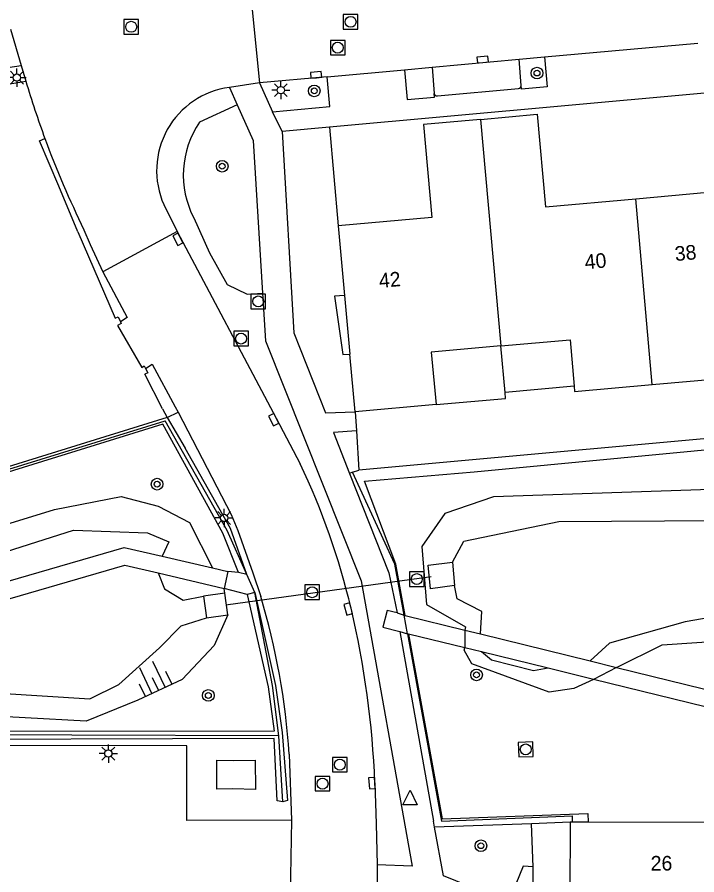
# Model space of a CAD drawing. Extents: x 125000 to 129004, y 397500 to 399008.
# Drawn here: x 126986.7 to 127033.3, y 398295.3 to 398354.1 of the extents above; entities that cross this region are included whole.
import ezdxf

# ---------------------------------------------------------------- set-up
doc = ezdxf.new("R2010")
doc.units = 0
for name, color, linetype in [('gg-afsc-faunaraster', 7, 'Continuous'), ('gg-afsc-hekwerk', 7, 'Continuous'), ('gg-afsc-lijn faunaraster', 7, 'Continuous'), ('gg-afsc-muur', 7, 'Continuous'), ('gg-anno-huisnummerreeks BGT', 7, 'Continuous'), ('gg-bbg-hoofdgebouw', 7, 'Continuous'), ('gg-bbg-lage trafo', 7, 'Continuous'), ('gg-bbg-luifel en loopbrug', 7, 'Continuous'), ('gg-bbg-onder overbouw', 7, 'Continuous'), ('gg-bbg-pand overbouw', 7, 'Continuous'), ('gg-bbg-tussenscheiding', 7, 'Continuous'), ('gg-knt-BGT kruinlijn', 7, 'Continuous'), ('gg-knt-bovenkant onderkant talud', 7, 'Continuous'), ('gg-knt-onverhard', 7, 'Continuous'), ('gg-knt-verharding', 7, 'Continuous'), ('gg-knt-verharding nz', 7, 'Continuous'), ('gg-kwrk-duiker nz buis', 7, 'Continuous'), ('gg-kwrk-kunstwerk niveau 01', 7, 'Continuous'), ('gg-kwrk-uitstroombak niveau min 01', 7, 'Continuous'), ('gt-grn-groengrens', 7, 'Continuous'), ('gt-grn-vlakafsluiter', 7, 'Continuous'), ('gt-grn-weggrens', 7, 'Continuous'), ('gt-symb-boom', 7, 'Continuous'), ('gt-symb-kolk', 7, 'Continuous'), ('gt-symb-lichtmast', 7, 'Continuous'), ('gt-symb-rioolschacht', 7, 'Continuous'), ('gt-symb-talud symbool', 7, 'Continuous'), ('gt-symb-waterafsluiter', 7, 'Continuous')]:
    doc.layers.add(name, color=color, linetype=linetype)

# ---------------------------------------------------------------- blocks, each defined once
blk = doc.blocks.new('gt0-BOOM')
at = {"layer": 'gt-symb-boom'}
for radius in [0.4, 0.2]:
    blk.add_circle((0, 0), radius, dxfattribs=at)
blk = doc.blocks.new('gt0-WAFSL')
at = {"layer": 'gt-symb-waterafsluiter'}
for p, q in [((-0.5, -0.333), (0, 0.667)), ((0, 0.667), (0.5, -0.333)), ((0.5, -0.333), (-0.5, -0.333))]:
    blk.add_line(p, q, dxfattribs=at)
blk = doc.blocks.new('gt0-KOLK')
at = {"layer": 'gt-symb-kolk'}
blk.add_lwpolyline([(0, 0), (0.375, 0), (0.375, 0.4), (-0.375, 0.4), (-0.375, 0), (0, 0)], dxfattribs=at)
blk = doc.blocks.new('gt0-RS')
at = {"layer": 'gt-symb-rioolschacht'}
blk.add_lwpolyline([(-0.5, -0.5), (0.5, -0.5), (0.5, 0.5), (-0.5, 0.5)], close=True, dxfattribs=at)
blk.add_circle((0, 0), 0.375, dxfattribs=at)
blk = doc.blocks.new('gt0-LMAST')
at = {"layer": 'gt-symb-lichtmast'}
for p, q in [((-0.005, 0.246), (-0.005, 0.621)), ((-0.182, 0.173), (-0.447, 0.438)), ((0.172, 0.173), (0.437, 0.438)), ((-0.255, -0.004), (-0.63, -0.004)), ((-0.182, -0.181), (-0.447, -0.446)), ((-0.005, -0.254), (-0.005, -0.629)), ((0.437, -0.446), (0.172, -0.181)), ((0.245, -0.004), (0.62, -0.004))]:
    blk.add_line(p, q, dxfattribs=at)
blk.add_circle((-0.005, -0.004), 0.25, dxfattribs=at)
blk = doc.blocks.new('gt0-TALUD_1')
at = {"layer": 'gt-symb-talud symbool'}
for p, q in [((-1, -1), (-1, 0)), ((-0.5, -2), (-0.5, 0)), ((0, -1), (0, 0)), ((0.5, -2), (0.5, 0)), ((1, -1), (1, 0))]:
    blk.add_line(p, q, dxfattribs=at)

msp = doc.modelspace()

# ---------------------------------------------------------------- linework, layer by layer
at = {"layer": 'gg-afsc-faunaraster'}
for p, q in [((127009.709, 398322.912), (127010.137, 398323.049)), ((127003.014, 398314.668), (127002.467, 398315.91)), ((127004.947, 398300.331), (127004.659, 398304.863))]:
    msp.add_line(p, q, dxfattribs=at)
for points in [[(127141.458, 398335.024), (127104.391, 398331.612), (127010.137, 398323.049)], [(126980.188, 398321.797), (126981.133, 398321.579), (126996.877, 398326.442)], [(127002.467, 398315.91), (127001.113, 398318.918), (126996.877, 398326.442)], [(127013.248, 398313.125), (127012.616, 398316.627), (127009.709, 398322.912)], [(127004.659, 398304.863), (127004.22, 398308.307), (127003.014, 398314.668)], [(127013.479, 398311.846), (127015.795, 398299.019), (127021.959, 398299.259)], [(127004.659, 398304.863), (126976.29, 398304.951), (126907.591, 398304.919)], [(127021.959, 398299.259), (127024.751, 398299.368), (127024.751, 398298.934)]]:
    msp.add_lwpolyline(points, dxfattribs=at)
at = {"layer": 'gg-afsc-hekwerk'}
for p, q in [((126990.893, 398339.379), (126993.443, 398333.475)), ((126993.609, 398332.969), (126995.269, 398330.094)), ((126996.701, 398327.258), (126995.479, 398329.625)), ((126996.701, 398327.258), (126997.01, 398326.652))]:
    msp.add_line(p, q, dxfattribs=at)
msp.add_lwpolyline([(126997.01, 398326.652), (126981.173, 398321.746), (126980.907, 398322.343)], dxfattribs=at)
at = {"layer": 'gg-afsc-lijn faunaraster'}
msp.add_line((127013.479, 398311.846), (127013.248, 398313.125), dxfattribs=at)
at = {"layer": 'gg-afsc-muur'}
for points in [[(126993.443, 398333.475), (126993.648, 398333.567), (126993.817, 398333.211)], [(126993.817, 398333.211), (126993.873, 398333.107), (126993.609, 398332.969)], [(126995.269, 398330.094), (126995.444, 398330.207), (126995.533, 398330.021)], [(126995.533, 398330.021), (126995.695, 398329.734), (126995.479, 398329.625)]]:
    msp.add_lwpolyline(points, dxfattribs=at)
at = {"layer": 'gg-bbg-hoofdgebouw'}
for p, q in [((127008.738, 398339.802), (127009.17, 398335.031)), ((127009.892, 398327.058), (127009.534, 398331.012)), ((127030.231, 398328.919), (127035.544, 398329.397)), ((127015.445, 398327.551), (127009.892, 398327.058)), ((127024.608, 398298.934), (127024.605, 398293.448)), ((127024.751, 398298.934), (127024.608, 398298.934)), ((127025.847, 398298.934), (127024.751, 398298.934)), ((127034.908, 398298.931), (127025.847, 398298.934))]:
    msp.add_line(p, q, dxfattribs=at)
for points in [[(127029.107, 398341.646), (127035.275, 398342.209), (127034.696, 398348.552), (127038.585, 398348.907)], [(127018.472, 398347.085), (127022.363, 398347.437), (127022.938, 398341.083), (127029.107, 398341.646)], [(127018.472, 398347.085), (127014.581, 398346.733), (127015.142, 398340.373), (127008.738, 398339.802)], [(127019.876, 398331.57), (127015.097, 398331.143), (127015.445, 398327.551)], [(127019.876, 398331.57), (127024.611, 398331.993), (127024.887, 398328.805)], [(127024.887, 398328.805), (127024.918, 398328.441), (127030.231, 398328.919)]]:
    msp.add_lwpolyline(points, dxfattribs=at)
at = {"layer": 'gg-bbg-lage trafo'}
msp.add_lwpolyline([(127003.061, 398301.189), (127001.485, 398301.23), (127000.421, 398301.2), (127000.408, 398303.187), (127001.535, 398303.158), (127003.052, 398303.188), (127003.061, 398301.189)], dxfattribs=at)
at = {"layer": 'gg-bbg-luifel en loopbrug'}
for p, q in [((127020.159, 398328.385), (127019.876, 398331.57)), ((127024.887, 398328.805), (127020.159, 398328.385))]:
    msp.add_line(p, q, dxfattribs=at)
msp.add_lwpolyline([(127015.445, 398327.551), (127020.195, 398327.973), (127020.159, 398328.385)], dxfattribs=at)
at = {"layer": 'gg-bbg-onder overbouw'}
msp.add_line((127009.17, 398335.031), (127009.534, 398331.012), dxfattribs=at)
at = {"layer": 'gg-bbg-pand overbouw'}
msp.add_lwpolyline([(127009.17, 398335.031), (127008.467, 398334.978), (127009.055, 398330.984), (127009.534, 398331.012)], dxfattribs=at)
at = {"layer": 'gg-bbg-tussenscheiding'}
for p, q in [((127018.472, 398347.085), (127019.876, 398331.57)), ((127030.231, 398328.919), (127029.107, 398341.646))]:
    msp.add_line(p, q, dxfattribs=at)
at = {"layer": 'gg-knt-BGT kruinlijn'}
msp.add_line((127000.972, 398314.635), (127000.92, 398314.959), dxfattribs=at)
for points in [[(126955.74, 398339.847), (126956.338, 398336.71), (126957.386, 398323), (126958.753, 398316.918), (126960.505, 398315.036), (126962.886, 398313.766), (126966.352, 398313.342), (126969.013, 398314.128), (126989.298, 398320.359), (126993.862, 398321.244), (126996.391, 398320.58), (126998.533, 398319.478), (127000.125, 398316.362)], [(127144.252, 398333.261), (127134.022, 398330.816), (127122.18, 398326.834), (127112.984, 398325.317), (127103.3, 398326.576), (127093.639, 398327.793), (127075.461, 398326.327), (127056.156, 398323.773), (127037.603, 398321.85), (127019.361, 398321.233), (127016.042, 398320.08), (127014.46, 398317.824), (127014.788, 398313.845), (127017.455, 398312.324), (127017.4, 398312.103)], [(127001.177, 398313.152), (127000.224, 398311.051), (126998.05, 398308.727), (126995.014, 398307.296), (126991.471, 398305.866), (126983.088, 398306.326)], [(127027.793, 398309.543), (127030.924, 398311.091), (127041.429, 398311.802), (127048.768, 398311.804)], [(127026.227, 398308.717), (127024.865, 398308.106), (127023.184, 398307.858), (127017.894, 398309.788), (127017.363, 398310.718), (127017.403, 398310.883)]]:
    msp.add_lwpolyline(points, dxfattribs=at)
at = {"layer": 'gg-knt-bovenkant onderkant talud'}
for points in [[(126930.674, 398354.557), (126936.068, 398351.204), (126950.681, 398341.44), (126952.596, 398339.99), (126954.013, 398338.559), (126954.58, 398336.686), (126956.064, 398322.862), (126957.463, 398316.336), (126959.879, 398313.415), (126964.106, 398311.213), (126966.702, 398311.341), (126990.601, 398318.954), (126995.676, 398318.773), (126997.121, 398318.155), (126996.675, 398317.173)], [(127016.55, 398316.756), (127017.336, 398318.201), (127023.849, 398319.529), (127041.934, 398319.642), (127059.655, 398321.117), (127077.496, 398324.206), (127094.238, 398324.636), (127108.536, 398323.293), (127116.956, 398323.93), (127125.952, 398325.259), (127137.335, 398328.754), (127142.987, 398330.668), (127145.198, 398330.046)], [(126996.407, 398316.027), (126996.842, 398314.937), (126998.1, 398314.15), (126999.494, 398314.423)], [(127018.472, 398311.839), (127018.565, 398313.377), (127016.885, 398314.234), (127016.706, 398315.144)], [(127050.002, 398312.164), (127048.953, 398313.329), (127043.644, 398313.957), (127038.025, 398313.62), (127032.497, 398312.661), (127027.316, 398311.209), (127025.984, 398309.989)], [(126900.314, 398309.093), (126902.19, 398308.989), (126905.737, 398308.59), (126907.485, 398307.943), (126909.704, 398307.767), (126926.684, 398307.639), (126963.393, 398307.613), (126976.311, 398308.319), (126982.637, 398307.969), (126991.723, 398307.397), (126993.708, 398308.368), (126996.5, 398310.889), (126997.965, 398312.386), (126999.699, 398312.94)], [(127023.112, 398309.482), (127022.112, 398309.312), (127019.237, 398310.036), (127018.553, 398310.601)]]:
    msp.add_lwpolyline(points, dxfattribs=at)
at = {"layer": 'gg-knt-onverhard'}
for p, q in [((127001.892, 398316.055), (127001.166, 398316.113)), ((127002.467, 398315.91), (127001.892, 398316.055)), ((127002.494, 398314.543), (127000.92, 398314.959)), ((127003.014, 398314.668), (127002.494, 398314.543))]:
    msp.add_line(p, q, dxfattribs=at)
at = {"layer": 'gg-knt-verharding'}
for p, q in [((127002.79, 398355.039), (127003.338, 398349.577)), ((126986.292, 398353.258), (126987.012, 398350.769)), ((127022.863, 398351.361), (127033.354, 398352.305)), ((127021.136, 398351.206), (127022.863, 398351.361)), ((127021.271, 398349.398), (127021.136, 398351.206)), ((126987.012, 398350.769), (126987.337, 398349.7)), ((127007.981, 398350.003), (127013.263, 398350.489)), ((127013.263, 398350.489), (127015.157, 398350.663)), ((127015.157, 398350.663), (127015.306, 398348.864)), ((127007.981, 398350.003), (127003.338, 398349.577)), ((127003.338, 398349.577), (127001.278, 398349.277)), ((127001.278, 398349.277), (127001.813, 398348.077)), ((127003.338, 398349.577), (127004.235, 398347.596)), ((127015.525, 398348.697), (127021.085, 398349.205)), ((127008.127, 398346.549), (127004.881, 398346.26)), ((126996.787, 398341.245), (126997.688, 398339.395)), ((126997.688, 398339.395), (126992.614, 398336.651)), ((127012.777, 398313.274), (127013.248, 398313.125)), ((127013.248, 398313.125), (127013.314, 398313.109)), ((127013.314, 398313.109), (127017.4, 398312.103)), ((127012.946, 398312), (127013.479, 398311.846)), ((127012.946, 398312), (127015.255, 398299.018)), ((127013.546, 398311.83), (127013.479, 398311.846)), ((127017.403, 398310.883), (127013.546, 398311.83)), ((127005.364, 398303.611), (127005.53, 398299.086)), ((127005.53, 398299.086), (127005.405, 398292.211)), ((127015.334, 398298.591), (127015.255, 398299.018)), ((127011.389, 398296.011), (127011.394, 398294.316)), ((127022.087, 398290.957), (127022.09, 398295.888))]:
    msp.add_line(p, q, dxfattribs=at)
for points in [[(127139.386, 398358.065), (127139.351, 398358.463), (127008.127, 398346.549)], [(126939.265, 398354.065), (126951.254, 398345.388), (126987.012, 398350.769)], [(127022.863, 398351.361), (127023.046, 398349.318), (127021.295, 398349.149), (127021.271, 398349.398)], [(127013.263, 398350.489), (127013.451, 398348.442), (127015.328, 398348.615), (127015.306, 398348.864)], [(127004.235, 398347.596), (127008.167, 398347.977), (127007.981, 398350.003)], [(127001.813, 398348.077), (127002.895, 398345.649), (127003.551, 398335.188)], [(127004.881, 398346.26), (127005.686, 398332.464), (127007.849, 398326.982), (127009.892, 398327.058)], [(126991.316, 398339.527), (126991.744, 398338.513), (126992.614, 398336.651)], [(126997.688, 398339.395), (127004.485, 398326.616), (127006.133, 398323.491)], [(126992.614, 398336.651), (126994.273, 398333.516), (126993.817, 398333.211)], [(127003.551, 398335.188), (127003.756, 398331.926), (127010.31, 398315.477), (127013.799, 398295.927), (127011.389, 398296.011)], [(126995.533, 398330.021), (126995.99, 398330.324), (126997.568, 398327.401), (126997.756, 398327.039)], [(126997.756, 398327.039), (127001.392, 398320.026), (127001.865, 398318.925), (127002.889, 398316.014), (127003.421, 398314.392)], [(127009.973, 398325.74), (127008.402, 398325.646), (127009.514, 398322.835)], [(127009.514, 398322.835), (127012.205, 398316.029), (127012.777, 398313.274)], [(127012.777, 398313.274), (127012.081, 398313.447), (127011.793, 398312.299), (127012.946, 398312)], [(127027.793, 398309.543), (127034.96, 398307.778), (127048.768, 398311.804)], [(127049.422, 398310.773), (127034.975, 398306.57), (127026.227, 398308.717)], [(127005.53, 398299.086), (126998.36, 398299.053), (126998.372, 398304.164), (126969.718, 398304.229), (126927.369, 398304.228)], [(127011.239, 398301.632), (127011.341, 398298.824), (127011.389, 398296.011)], [(127022.09, 398295.888), (127021.409, 398295.929), (127020.39, 398293.465), (127015.945, 398295.262), (127015.334, 398298.591)]]:
    msp.add_lwpolyline(points, dxfattribs=at)
for centre, radius, start, end in [((127053.719, 398369.487), 69.268, 196.59846, 200.02659), ((127002.041, 398343.579), 5.749, 97.62809, 203.94944), ((127021.074, 398349.402), 0.197, 273.15794, 358.95829), ((127015.499, 398348.89), 0.195, 187.62866, 277.71617), ((127051.782, 398369.165), 67.339, 200.33348, 206.11246), ((126960.055, 398301.743), 50.952, 13.45562, 25.26682), ((126958.154, 398300.668), 47.302, 3.56693, 16.86594), ((126948.993, 398299.248), 62.292, 2.19324, 13.31958)]:
    msp.add_arc(centre, radius, start, end, dxfattribs=at)
at = {"layer": 'gg-knt-verharding nz'}
msp.add_line((127015.157, 398350.663), (127021.136, 398351.206), dxfattribs=at)
at = {"layer": 'gg-kwrk-duiker nz buis'}
msp.add_line((127001.024, 398313.833), (127015.103, 398315.761), dxfattribs=at)
at = {"layer": 'gg-kwrk-kunstwerk niveau 01'}
for p, q in [((126996.675, 398317.173), (127000.125, 398316.362)), ((127000.125, 398316.362), (127001.166, 398316.113)), ((126996.407, 398316.027), (127000.92, 398314.959)), ((127001.166, 398316.113), (127000.92, 398314.959)), ((127017.4, 398312.103), (127017.403, 398310.883)), ((127017.4, 398312.103), (127018.472, 398311.839)), ((127018.472, 398311.839), (127025.984, 398309.989)), ((127018.553, 398310.601), (127017.403, 398310.883)), ((127023.112, 398309.482), (127018.553, 398310.601)), ((127025.984, 398309.989), (127027.793, 398309.543)), ((127026.227, 398308.717), (127023.112, 398309.482)), ((127027.793, 398309.543), (127026.227, 398308.717))]:
    msp.add_line(p, q, dxfattribs=at)
for points in [[(126930.674, 398354.557), (126925.8, 398345.704), (126931.404, 398326.526), (126963.522, 398308.89), (126994.067, 398317.768), (126996.675, 398317.173)], [(126930.006, 398327.054), (126930.416, 398325.739), (126963.393, 398307.613), (126994.108, 398316.551), (126996.407, 398316.027)]]:
    msp.add_lwpolyline(points, dxfattribs=at)
at = {"layer": 'gg-kwrk-uitstroombak niveau min 01'}
for p, q in [((127016.55, 398316.756), (127016.706, 398315.144)), ((127000.972, 398314.635), (126999.494, 398314.423)), ((126999.494, 398314.423), (126999.699, 398312.94)), ((127001.177, 398313.152), (127000.972, 398314.635)), ((126999.699, 398312.94), (127001.177, 398313.152))]:
    msp.add_line(p, q, dxfattribs=at)
msp.add_lwpolyline([(127016.706, 398315.144), (127015.049, 398314.933), (127014.893, 398316.545), (127016.55, 398316.756)], dxfattribs=at)
at = {"layer": 'gt-grn-groengrens'}
for p, q in [((126979.772, 398348.445), (126987.337, 398349.7)), ((127001.813, 398348.077), (126999.222, 398346.895)), ((126997.01, 398326.652), (126997.756, 398327.039)), ((126997.01, 398326.652), (126998.249, 398324.554)), ((127009.709, 398322.912), (127009.514, 398322.835)), ((127021.975, 398298.837), (127015.334, 398298.591)), ((127024.608, 398298.934), (127021.975, 398298.837)), ((127022.09, 398295.888), (127021.975, 398298.837))]:
    msp.add_line(p, q, dxfattribs=at)
for points in [[(126990.893, 398339.379), (126989.601, 398342.509), (126988.276, 398345.625), (126988.639, 398345.766)], [(126998.832, 398340.338), (126999.906, 398337.933), (127001.13, 398335.771), (127002.491, 398335.121), (127003.551, 398335.188)], [(127013.314, 398313.109), (127012.676, 398316.617), (127010.522, 398322.307), (127018.034, 398322.95), (127077.841, 398328.639), (127101.985, 398330.673), (127143.868, 398334.566)], [(126996.727, 398326.202), (126981.179, 398321.393), (126980.46, 398321.544)], [(127001.892, 398316.055), (127000.819, 398318.742), (126996.727, 398326.202)], [(127002.467, 398315.91), (127001.348, 398319.061), (126998.249, 398324.554)], [(127002.494, 398314.543), (127003.938, 398308.221), (127004.333, 398305.183), (126976.298, 398305.162), (126907.699, 398305.338), (126907.591, 398304.919)], [(127003.014, 398314.668), (127004.434, 398308.31), (127004.886, 398305.089), (127005.247, 398300.432), (127004.947, 398300.331)], [(127013.546, 398311.83), (127015.846, 398299.164), (127025.824, 398299.539), (127025.847, 398298.934)], [(127004.947, 398300.331), (127004.555, 398300.407), (127004.353, 398304.676), (126976.482, 398304.586), (126907.536, 398304.866)]]:
    msp.add_lwpolyline(points, dxfattribs=at)
msp.add_arc((127004.577, 398343.286), 6.457, 146.02296, 207.16934, dxfattribs=at)
at = {"layer": 'gt-grn-vlakafsluiter'}
for p, q in [((127008.127, 398346.549), (127008.738, 398339.802)), ((127009.892, 398327.058), (127009.973, 398325.74)), ((127009.973, 398325.74), (127010.137, 398323.049))]:
    msp.add_line(p, q, dxfattribs=at)
at = {"layer": 'gt-grn-weggrens'}
msp.add_line((127004.881, 398346.26), (127004.235, 398347.596), dxfattribs=at)

# ---------------------------------------------------------------- block references
at = {"layer": 'gt-symb-boom'}
for p in [(127022.347, 398350.256), (127007.09, 398349.035), (127000.782, 398343.876), (126996.324, 398322.096), (127018.204, 398309.031), (126999.833, 398307.624), (127018.504, 398297.329)]:
    msp.add_blockref('gt0-BOOM', p, dxfattribs=at)
at = {"layer": 'gt-symb-kolk'}
for p, rotation in [((127018.64, 398350.985), 5.058529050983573), ((127007.232, 398349.935), 5.252879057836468), ((126997.92, 398338.961), 118.06299262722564), ((127004.485, 398326.616), 118.00508407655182), ((127009.609, 398313.599), 105.65499011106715), ((127011.239, 398301.632), 93.92519729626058)]:
    msp.add_blockref('gt0-KOLK', p, dxfattribs=dict(at, rotation=rotation))
at = {"layer": 'gt-symb-lichtmast'}
for p in [(126986.726, 398349.948), (127004.802, 398349.089), (127000.924, 398319.784), (126992.99, 398303.646)]:
    msp.add_blockref('gt0-LMAST', p, dxfattribs=at)
at = {"layer": 'gt-symb-rioolschacht'}
for p in [(126994.55, 398353.426), (127009.577, 398353.767), (127008.701, 398351.997), (127003.251, 398334.612), (127002.076, 398332.068), (127014.113, 398315.594), (127006.947, 398314.691), (127008.842, 398302.881), (127007.656, 398301.579)]:
    msp.add_blockref('gt0-RS', p, dxfattribs=at)
at = {"layer": 'gt-symb-rioolschacht', "rotation": 1.9693720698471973}
msp.add_blockref('gt0-RS', (127021.577, 398303.928), dxfattribs=at)
at = {"layer": 'gt-symb-talud symbool', "xscale": 0.9996824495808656, "yscale": 0.9996824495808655, "rotation": -154.46026718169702}
msp.add_blockref('gt0-TALUD_1', (126996.421, 398307.959), dxfattribs=at)
at = {"layer": 'gt-symb-waterafsluiter'}
msp.add_blockref('gt0-WAFSL', (127013.648, 398300.467), dxfattribs=at)

# ---------------------------------------------------------------- texts
at = {"layer": 'gg-anno-huisnummerreeks BGT'}
for s, rotation, p in [('38', 5.2, (127031.826, 398337.376)), ('40', 5.2, (127025.657, 398336.813)), ('42', 5.1, (127011.565, 398335.536))]:
    msp.add_text(s, height=1, rotation=rotation, dxfattribs=at).set_placement(p)
msp.add_text('26', height=1, dxfattribs=at).set_placement((127030.13, 398295.631))

doc.saveas('drawing.dxf')
